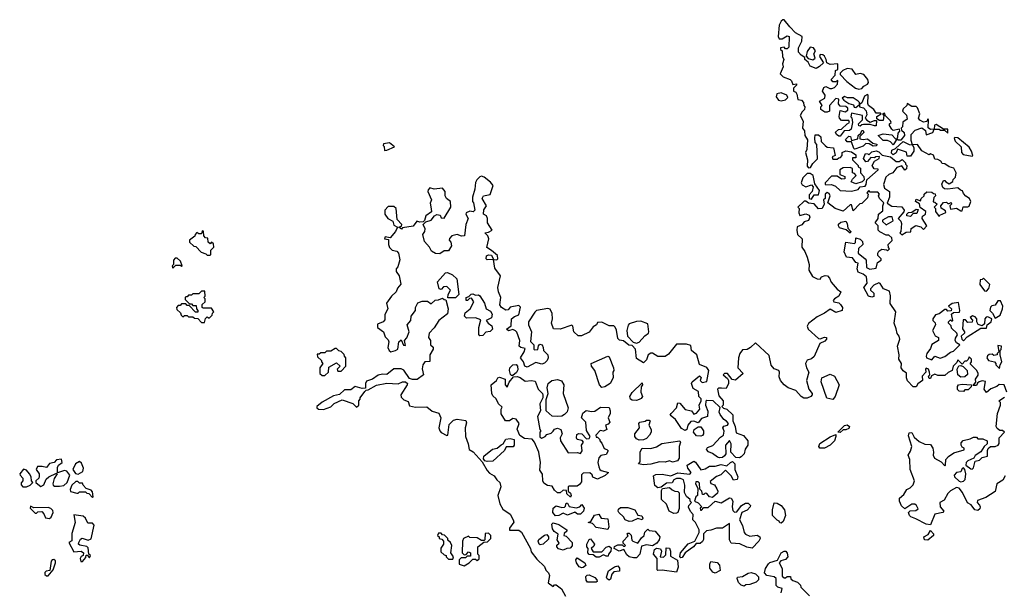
# Model space of a CAD drawing. Extents: x 2380107 to 2585170, y 384273 to 546161.
# Tile 258 of 331: x 2533468 to 2540329, y 441952 to 445932. Entities that reach past the tile are written whole.
import ezdxf

# ---------------------------------------------------------------- set-up
doc = ezdxf.new("R2010")
doc.units = 0

msp = doc.modelspace()

# ---------------------------------------------------------------- linework, layer by layer
at = {"layer": '0CON05XD'}
for points in [[(2539615, 444432.5), (2539645, 444450), (2539678.3, 444451.7), (2539680, 444475), (2539713, 444497), (2539747, 444487), (2539765, 444470), (2539790, 444495), (2539757.5, 444545), (2539758.3, 444561.7), (2539780, 444575), (2539782.5, 444595), (2539741.7, 444621.7), (2539738.3, 444648.3), (2539710, 444665), (2539715, 444680), (2539745, 444670), (2539750, 444685), (2539770, 444705), (2539770, 444715), (2539788.3, 444731.7), (2539825, 444730), (2539835, 444720), (2539848.3, 444718.3), (2539850, 444705), (2539838.3, 444691.7), (2539832.5, 444662.5), (2539845, 444660), (2539860, 444645), (2539840, 444625), (2539850, 444615), (2539850, 444595), (2539875, 444560), (2539880, 444570), (2539921.7, 444588.3), (2539920, 444600), (2539888.3, 444618.3), (2539887.5, 444635), (2539905, 444657.5), (2539925, 444660), (2539935, 444650), (2539945, 444650), (2539958.3, 444658.3), (2539960, 444645), (2539950, 444635), (2539955, 444610), (2539995, 444617.5), (2540025, 444600), (2540035, 444600), (2540041.7, 444628.3), (2540075, 444627.5), (2540085, 444632.5), (2540096.7, 444665), (2540087.5, 444685), (2540060.7, 444700.7), (2540045, 444720), (2540038.3, 444738.3), (2540023, 444743), (2540005, 444760), (2539935, 444750), (2539913, 444753), (2539901.7, 444761.7), (2539893.3, 444785), (2539905, 444810), (2539915, 444810), (2539920.7, 444800.7), (2539945, 444787.5), (2539970, 444805), (2539971.7, 444818.3), (2539990, 444835), (2539992.5, 444865), (2539977, 444897), (2539945, 444906.7), (2539915, 444927.5), (2539895, 444930), (2539886.4, 444946.4), (2539865, 444957.5), (2539845, 444960), (2539835, 444987.5), (2539815, 444997.5), (2539805, 444990), (2539755, 445017.5), (2539725, 445062.5), (2539690, 445060), (2539699.3, 445039.3), (2539697.5, 445015), (2539675, 444980), (2539651.7, 444981.7), (2539648.3, 445008.3), (2539585, 445030), (2539576.1, 445003.9), (2539555, 444990), (2539542, 445002), (2539545, 445022.5), (2539570, 445035), (2539625, 445083.8), (2539665, 445062.5), (2539690, 445060), (2539680.6, 445090.6), (2539678.8, 445131.2), (2539708.3, 445161.7), (2539755, 445177.5), (2539778.8, 445158.8), (2539785, 445130), (2539830, 445145), (2539840, 445170), (2539815, 445167.5), (2539798.3, 445178.3), (2539800, 445235), (2539795, 445240), (2539788.3, 445221.7), (2539765, 445217.5), (2539740.7, 445230.7), (2539730, 445245), (2539740, 445275), (2539725, 445317.5), (2539715, 445327.5), (2539685, 445327.5), (2539651.7, 445348.3), (2539650, 445335), (2539625, 445310), (2539620, 445295), (2539647, 445267), (2539651.7, 445238.3), (2539621.7, 445218.3), (2539620, 445185), (2539610, 445175), (2539611.7, 445161.7), (2539630, 445145), (2539633.3, 445125), (2539607, 445093), (2539592.5, 445092.5), (2539580, 445100), (2539555, 445060), (2539535, 445080), (2539515, 445090), (2539485, 445090), (2539450, 445125), (2539485, 445136.7), (2539545, 445130), (2539571.7, 445101.7), (2539580, 445100), (2539587.5, 445115), (2539588.3, 445141.7), (2539600, 445155), (2539598.3, 445168.3), (2539555, 445160), (2539545, 445170), (2539530, 445195), (2539530, 445205), (2539540, 445215), (2539537, 445227), (2539501.7, 445261.7), (2539495, 445280), (2539480, 445275), (2539490, 445265), (2539485, 445230), (2539458.3, 445228.3), (2539441.7, 445241.7), (2539441.7, 445258.3), (2539470, 445275), (2539465, 445280), (2539435, 445280), (2539420, 445305), (2539383.3, 445333.3), (2539377, 445347), (2539380, 445405), (2539375, 445410), (2539355, 445400), (2539337, 445353), (2539320, 445340), (2539320, 445325), (2539348.3, 445318.3), (2539367, 445297), (2539371.7, 445268.3), (2539360, 445245), (2539370.7, 445230.7), (2539395, 445217.5), (2539425, 445230), (2539438.3, 445228.3), (2539437, 445193), (2539425, 445192.5), (2539395, 445202.5), (2539348.3, 445201.7), (2539335, 445200), (2539325, 445190), (2539315, 445192.5), (2539313, 445207), (2539340, 445235), (2539340, 445265), (2539265, 445280), (2539260, 445255), (2539267, 445247), (2539270, 445215), (2539260.7, 445169.3), (2539249.3, 445160.7), (2539213, 445157), (2539185, 445120), (2539175, 445120), (2539160.7, 445130.7), (2539151.7, 445148.3), (2539173, 445167), (2539195, 445170), (2539233.3, 445206.7), (2539250, 445215), (2539245, 445230), (2539195, 445230), (2539180, 445245), (2539178.3, 445258.3), (2539185, 445300), (2539219.3, 445290.7), (2539238.3, 445301.7), (2539237.5, 445315), (2539225, 445327.5), (2539185, 445330), (2539172.5, 445345), (2539177, 445377), (2539155, 445382.5), (2539110, 445335), (2539110, 445295), (2539095, 445287.5), (2539078.3, 445288.3), (2539050, 445305), (2539050, 445325), (2539060, 445335), (2539040, 445365), (2539077.5, 445385), (2539080, 445405), (2539062.5, 445435), (2539070.7, 445459.3), (2539085, 445467.5), (2539113, 445453), (2539127, 445453), (2539145, 445460), (2539166.7, 445483.3), (2539168.3, 445508.3), (2539155, 445500), (2539135, 445500), (2539122.5, 445515), (2539150, 445545), (2539151.7, 445578.3), (2539170, 445585), (2539170, 445625), (2539115, 445620), (2539091.7, 445631.7), (2539087.5, 445655), (2539075, 445677.5), (2539065, 445686.7), (2539045, 445690), (2539040, 445675), (2539068.3, 445631.7), (2539040, 445605), (2539017, 445593), (2538975, 445607.5), (2538962.5, 445635), (2538940, 445655), (2538938.3, 445668.3), (2538914.1, 445684.1), (2538895.8, 445705.8), (2538894.2, 445735.8), (2538917, 445783), (2538920, 445815), (2538875, 445840), (2538833.3, 445883.3), (2538795, 445932.5), (2538785, 445932.5), (2538775, 445922.5), (2538759.2, 445895), (2538753.8, 445815), (2538760, 445800), (2538781.7, 445798.3), (2538815, 445820), (2538830, 445815), (2538828.3, 445741.7), (2538815, 445730), (2538805, 445730), (2538795, 445740), (2538770, 445735), (2538770, 445725), (2538780, 445715), (2538782.5, 445675), (2538792.5, 445655), (2538782.5, 445625), (2538787, 445603), (2538767.5, 445555), (2538787.5, 445535), (2538835.8, 445515.8), (2538846.7, 445505), (2538855, 445480), (2538880, 445485), (2538880, 445475), (2538860, 445455), (2538860, 445435), (2538876.4, 445426.4), (2538883.6, 445413.6), (2538890, 445375), (2538915, 445370), (2538930, 445355), (2538933, 445333), (2538940, 445325), (2538937.5, 445305), (2538920.7, 445289.3), (2538907.5, 445265), (2538927.5, 445225), (2538922.5, 445175), (2538937, 445157), (2538940, 445125), (2538957.5, 445095), (2538953, 445027), (2538943.8, 445005), (2538957.5, 444955), (2538955, 444910), (2538965, 444900), (2538978.3, 444901.7), (2538995, 444930), (2539027, 444963), (2539021.7, 445061.7), (2539010, 445075), (2539007.5, 445105), (2539011.7, 445128.3), (2539035, 445130), (2539050, 445115), (2539051.7, 445081.7), (2539080, 445055), (2539095, 445042.5), (2539138.3, 445038.3), (2539150, 444985), (2539130, 444975), (2539135, 444960), (2539165, 444960), (2539175, 444970), (2539188.3, 444971.7), (2539200, 444985), (2539200, 445005), (2539225, 445017.5), (2539265, 445010), (2539295, 444990), (2539295, 444970), (2539271.7, 444968.3), (2539270, 444955), (2539310, 444915), (2539310, 444905), (2539327, 444897), (2539327.5, 444865), (2539349.7, 444839.7), (2539353.3, 444815), (2539338.8, 444801.2), (2539295, 444786.7), (2539261.7, 444801.7), (2539270, 444820), (2539296.4, 444846.4), (2539285, 444860), (2539270, 444865), (2539270, 444895), (2539255, 444902.5), (2539205, 444900), (2539182.5, 444885), (2539182.5, 444852.5), (2539218.3, 444838.3), (2539218.3, 444821.7), (2539195, 444820), (2539165, 444840), (2539125, 444840), (2539080, 444795), (2539080, 444785), (2539085, 444780), (2539125, 444782.5), (2539151.7, 444771.7), (2539185, 444740), (2539265, 444737.5), (2539311.7, 444748.3), (2539325, 444767.5), (2539358.3, 444771.7), (2539367, 444783), (2539370, 444815), (2539450, 444885), (2539450, 444890), (2539421.2, 444891.2), (2539409.2, 444915), (2539423.8, 444946.2), (2539456.2, 444965), (2539458.3, 444978.3), (2539433, 444977), (2539425, 444970), (2539398.3, 444971.7), (2539375, 444942.5), (2539365, 444940), (2539347.5, 444965), (2539361.7, 444998.3), (2539377.5, 444997.5), (2539385, 444990), (2539405, 445010), (2539435, 445017.5), (2539455, 445010), (2539478.3, 444988.3), (2539536.7, 444976.7), (2539575, 444943.3), (2539597, 444943), (2539617.5, 444957.5), (2539640, 444935), (2539640, 444925), (2539650, 444915), (2539648.3, 444891.7), (2539635, 444882.5), (2539615, 444912.5), (2539579.3, 444900.7), (2539552.5, 444865), (2539525, 444853.3), (2539503.3, 444835), (2539487, 444783), (2539495, 444757.5), (2539530, 444735), (2539530, 444695), (2539511.7, 444651.7), (2539545, 444632.5), (2539615, 444627.5), (2539630, 444605), (2539628.3, 444591.7), (2539590, 444545), (2539607, 444527), (2539611.7, 444511.7), (2539607.5, 444455), (2539600, 444445), (2539615, 444432.5)], [(2538995, 445652.5), (2539010, 445665), (2539002.5, 445695), (2539012.5, 445715), (2539000, 445735), (2538975, 445740), (2538955, 445710), (2538948.3, 445678.3), (2538961.7, 445661.7), (2538995, 445652.5)], [(2539315, 445446.7), (2539335, 445452.5), (2539350.7, 445469.3), (2539376.4, 445483.6), (2539382.5, 445495), (2539377.5, 445515), (2539350.7, 445550.7), (2539325, 445557.5), (2539295, 445550), (2539268.3, 445588.3), (2539235, 445592.5), (2539203, 445577), (2539185, 445560), (2539185, 445550), (2539231.7, 445501.7), (2539292.5, 445455), (2539315, 445446.7)], [(2538775, 445366.2), (2538805, 445372.5), (2538819.3, 445390.7), (2538812.5, 445405), (2538775, 445421.2), (2538743.3, 445415), (2538739.2, 445395), (2538755, 445372), (2538775, 445366.2)], [(2539295, 445320), (2539320, 445340), (2539320, 445355), (2539310, 445365), (2539275, 445386.7), (2539237, 445387), (2539215, 445397.5), (2539200, 445385), (2539210.7, 445370.7), (2539245, 445347.5), (2539278.3, 445338.3), (2539281.7, 445321.7), (2539295, 445320)], [(2539935, 445140), (2539935, 445170), (2539905, 445170), (2539855, 445202.5), (2539843, 445197), (2539840, 445170), (2539875, 445170), (2539885, 445162.5), (2539911.7, 445161.7), (2539935, 445140)], [(2539285, 445030), (2539280, 445035), (2539265, 445080), (2539235, 445080), (2539223, 445097), (2539245, 445120), (2539257, 445117), (2539265, 445090), (2539308.3, 445101.7), (2539310, 445125), (2539328.3, 445141.7), (2539335, 445160), (2539345, 445160), (2539350, 445145), (2539321.7, 445118.3), (2539321.7, 445101.7), (2539345, 445097.5), (2539375, 445102.5), (2539411.7, 445071.7), (2539440, 445065), (2539438.3, 445051.7), (2539415, 445050), (2539387.5, 445067.5), (2539365, 445070), (2539345, 445050), (2539295, 445032.5), (2539285, 445030)], [(2540105, 444980), (2540110, 444985), (2540101.4, 445015), (2540085, 445044), (2540005, 445107.5), (2539985, 445110), (2539980, 445105), (2539987.5, 445085), (2540027.5, 445045), (2540030, 445005), (2540043, 444993), (2540105, 444980)], [(2536010, 445020), (2536025, 445022.5), (2536080, 445045), (2536045, 445072.5), (2536003, 445067), (2536000, 445055), (2536007, 445047), (2536010, 445020)], [(2539075, 443886.2), (2539025, 443860), (2538965, 443813.8), (2538954.2, 443795), (2538962, 443775), (2539035, 443710), (2539045, 443706.7), (2539075, 443717.5), (2539090, 443715), (2539090, 443705), (2539079.3, 443690.7), (2539042.5, 443675), (2539005, 443582.5), (2538985, 443566.7), (2538955, 443557.5), (2538943.3, 443535), (2538950, 443505), (2538967, 443473), (2538951.2, 443415), (2538966.7, 443355), (2538990, 443325), (2538990, 443315), (2538980, 443305), (2538955, 443292.5), (2538933, 443293), (2538913.6, 443303.6), (2538876.1, 443346.1), (2538823.8, 443363.8), (2538795, 443386.7), (2538770, 443415), (2538760.7, 443440.7), (2538762.5, 443475), (2538757.5, 443485), (2538725, 443496.2), (2538703.2, 443523.2), (2538690.7, 443590.7), (2538595, 443677.5), (2538560, 443645), (2538537, 443633), (2538505, 443628.8), (2538486.2, 443605), (2538476.2, 443575), (2538471.2, 443505), (2538510, 443465), (2538455, 443417.5), (2538433.3, 443423.3), (2538400, 443465), (2538380, 443465), (2538370, 443455), (2538400, 443430), (2538407.5, 443415), (2538406.7, 443395), (2538390, 443360), (2538358.3, 443361.7), (2538338.3, 443361.7), (2538330, 443355), (2538339.3, 443309.3), (2538370, 443275), (2538370, 443245), (2538360, 443235), (2538373, 443223), (2538396.4, 443216.4), (2538436.1, 443176.1), (2538436.7, 443135), (2538453.8, 443095), (2538460.7, 443050.7), (2538511.7, 443031.7), (2538541.2, 442995), (2538541.2, 442965), (2538522.3, 442937.7), (2538516.7, 442905), (2538495, 442882.5), (2538483, 442877), (2538458.3, 442878.3), (2538422.5, 442915), (2538426.7, 442975), (2538415, 442997.5), (2538386.7, 442965), (2538387.5, 442905), (2538380, 442890), (2538365, 442880), (2538345, 442876.2), (2538330.5, 442880.5), (2538295, 442906.7), (2538267.7, 442917.7), (2538253.3, 442935), (2538260.8, 442949.2), (2538297.3, 442962.7), (2538350.3, 443019.7), (2538372.5, 443035), (2538377, 443063), (2538367.5, 443085), (2538375, 443097.5), (2538400, 443105), (2538406.7, 443115), (2538393, 443133), (2538374.1, 443144.1), (2538349.3, 443179.3), (2538342.5, 443195), (2538348.3, 443228.3), (2538300, 443275), (2538255, 443277.5), (2538248.3, 443271.7), (2538246.7, 443245), (2538263, 443203), (2538260, 443165), (2538219.3, 443150.7), (2538195, 443120), (2538165, 443133.3), (2538145, 443130), (2538123.3, 443105), (2538117.5, 443075), (2538105, 443067.5), (2538080.5, 443080.5), (2538036.7, 443145), (2538000, 443175), (2538007.5, 443185), (2538043.8, 443225), (2538055, 443260), (2538068.3, 443258.3), (2538105, 443212.5), (2538150, 443205), (2538165, 443180), (2538185, 443187.5), (2538206.7, 443215), (2538202.5, 443245), (2538217, 443273), (2538217, 443287), (2538200, 443305), (2538198.3, 443338.3), (2538160.7, 443360.7), (2538150, 443395), (2538153.6, 443406.4), (2538205, 443447.5), (2538217, 443437), (2538210, 443415), (2538222.5, 443402.5), (2538255, 443410), (2538270, 443485), (2538255.8, 443505.8), (2538205, 443527.5), (2538185.7, 443595.7), (2538150, 443625), (2538145, 443660), (2538115, 443670), (2538045, 443670), (2537989.3, 443600.7), (2537965, 443582.5), (2537915, 443583.3), (2537877, 443607), (2537865, 443607.5), (2537847.5, 443595), (2537835, 443560), (2537815, 443540), (2537765, 443570), (2537760, 443635), (2537735, 443660), (2537713, 443663), (2537675, 443692.5), (2537648.3, 443698.3), (2537635, 443710), (2537627, 443767), (2537618.3, 443788.3), (2537607, 443797), (2537575, 443797.5), (2537525, 443822.5), (2537495, 443820), (2537486.4, 443803.6), (2537465, 443790), (2537435, 443752.5), (2537381.7, 443728.3), (2537358.3, 443728.3), (2537330, 443755), (2537322.5, 443795), (2537315, 443802.5), (2537235, 443773.8), (2537187, 443777), (2537173.6, 443816.4), (2537180, 443845), (2537177.5, 443882.5), (2537165, 443912.5), (2537148.3, 443918.3), (2537070, 443905), (2537056.4, 443893.6), (2537012.5, 443825), (2537012.5, 443805), (2537033.3, 443755), (2537028.3, 443688.3), (2537050, 443665), (2537050, 443635), (2537055, 443630), (2537078.3, 443631.7), (2537083, 443657), (2537091.7, 443668.3), (2537107.5, 443665), (2537116.4, 443646.4), (2537117.5, 443625), (2537147.5, 443595), (2537150, 443575), (2537143.3, 443555), (2537125, 443536.2), (2537105, 443528.8), (2537065, 443542.5), (2537005, 443510), (2536987, 443517), (2536977.5, 443545), (2536957.5, 443575), (2536983.3, 443615), (2536990, 443640), (2536960, 443645), (2536947.5, 443655), (2536953.3, 443695), (2536932.5, 443752.5), (2536923, 443763), (2536905, 443772.5), (2536875, 443762.5), (2536860, 443775), (2536891.7, 443798.3), (2536894.1, 443845.9), (2536915, 443863.3), (2536946.7, 443875), (2536956.4, 443926.4), (2536945, 443940), (2536885, 443926.7), (2536870.7, 443909.3), (2536855, 443906.2), (2536826.1, 443926.1), (2536813, 443943), (2536820, 443995), (2536803.3, 444035), (2536800, 444065), (2536817.5, 444145), (2536778.3, 444198.3), (2536770, 444260), (2536725, 444257.5), (2536717.5, 444265), (2536720, 444285), (2536735, 444292.5), (2536755, 444290), (2536770, 444260), (2536791.7, 444258.3), (2536800, 444265), (2536798.3, 444288.3), (2536755, 444322.5), (2536723, 444343), (2536737.5, 444405), (2536730, 444425), (2536710, 444445), (2536735, 444450), (2536760, 444465), (2536727.5, 444515), (2536727.5, 444545), (2536720, 444565), (2536700, 444575), (2536703, 444607), (2536720, 444635), (2536690, 444685), (2536700, 444705), (2536746.4, 444713.6), (2536767.5, 444775), (2536749.3, 444799.3), (2536703.6, 444833.6), (2536685, 444840), (2536673.9, 444836.1), (2536652.5, 444815), (2536643.6, 444796.4), (2536639.3, 444750.7), (2536622.5, 444695), (2536622.5, 444665), (2536630, 444655), (2536640, 444605), (2536627, 444593), (2536605, 444597.5), (2536580, 444585), (2536577.5, 444575), (2536592.5, 444545), (2536576.7, 444505), (2536567.5, 444425), (2536547, 444423), (2536515, 444433.3), (2536480, 444425), (2536463, 444407), (2536460, 444395), (2536471.7, 444381.7), (2536477.5, 444355), (2536455, 444320), (2536425, 444320), (2536395, 444300), (2536365, 444302.5), (2536337, 444317), (2536322.5, 444345), (2536287.5, 444385), (2536277.5, 444435), (2536290, 444455), (2536293, 444473), (2536280, 444505), (2536297.5, 444522.5), (2536336.1, 444533.9), (2536357.5, 444565), (2536375, 444573.3), (2536398, 444568), (2536405, 444550), (2536425, 444547.5), (2536472.5, 444625), (2536470, 444665), (2536442.5, 444685), (2536432.5, 444705), (2536432.5, 444735), (2536415, 444757.5), (2536355, 444750), (2536325, 444760), (2536313.3, 444746.7), (2536312.5, 444735), (2536337.5, 444675), (2536327, 444653), (2536333.8, 444613.8), (2536337, 444593), (2536297.5, 444565), (2536287.5, 444532.5), (2536278.3, 444521.7), (2536255, 444520), (2536235, 444527.5), (2536208.8, 444491.2), (2536135, 444480), (2536127.5, 444472.5), (2536110, 444485), (2536128.3, 444491.7), (2536130, 444505), (2536098.3, 444538.3), (2536090, 444615), (2536075, 444630), (2536035, 444630), (2536012.5, 444605), (2536012.5, 444575), (2536032.5, 444545), (2536066.7, 444526.7), (2536075, 444500), (2536100, 444485), (2536087.5, 444455), (2536048.3, 444411.7), (2536015, 444417.5), (2536010, 444405), (2536038.3, 444398.3), (2536037.5, 444365), (2536045, 444342.5), (2536063.9, 444323.9), (2536095, 444317.5), (2536107.5, 444305), (2536117, 444257), (2536101.7, 444208.3), (2536090, 444195), (2536090, 444175), (2536112.5, 444145), (2536123, 444087), (2536099.3, 444060.7), (2536090, 444035), (2536057.5, 444005), (2536023.9, 443956.1), (2536033.3, 443915), (2536013, 443877), (2536011.7, 443838.3), (2536000, 443825), (2535961.2, 443808.8), (2535961.2, 443785), (2536002.5, 443755), (2536015, 443720), (2536035, 443700), (2536040, 443685), (2536033.8, 443645), (2536043.3, 443625), (2536055, 443616.7), (2536086, 443624), (2536102.5, 443635), (2536110, 443685), (2536125, 443700), (2536141.7, 443661.7), (2536155, 443660), (2536150, 443695), (2536165.9, 443714.1), (2536182.5, 443755), (2536167.5, 443805), (2536192.5, 443835), (2536196.7, 443865), (2536226.7, 443905), (2536226.7, 443925), (2536241.7, 443958.3), (2536271.7, 443968.3), (2536309.3, 443969.3), (2536335, 443950), (2536363.3, 443976.7), (2536385, 443977.5), (2536415, 443990), (2536425, 443980), (2536438.3, 443978.3), (2536453.3, 443915), (2536448.3, 443881.7), (2536387.5, 443835), (2536355.8, 443784.2), (2536321.2, 443745), (2536317.5, 443715), (2536330, 443695), (2536330, 443665), (2536348.8, 443648.8), (2536350, 443635), (2536325.7, 443595), (2536325, 443547.5), (2536290, 443545), (2536276.7, 443525), (2536271.7, 443498.3), (2536282.5, 443455), (2536237, 443423), (2536205, 443422.5), (2536185, 443430), (2536145, 443488.8), (2536125, 443496.2), (2536075, 443498.1), (2536025, 443458), (2535995, 443461.2), (2535965, 443454), (2535925, 443426), (2535885, 443411.2), (2535876.2, 443395), (2535878.3, 443361.7), (2535855, 443360), (2535805, 443374), (2535775, 443351.2), (2535730.3, 443349.7), (2535695, 443318.8), (2535655, 443308), (2535575, 443265.8), (2535537.5, 443235), (2535537.5, 443225), (2535550, 443215), (2535585, 443213.3), (2535635, 443232.5), (2535660, 443255), (2535715, 443280), (2535790, 443255), (2535815, 443230), (2535830, 443245), (2535830, 443275), (2535840, 443285), (2535840, 443295), (2535871.7, 443338.3), (2535881.7, 443348.3), (2535895, 443350), (2535955, 443383.3), (2536025, 443397.5), (2536105, 443392.5), (2536135, 443406.7), (2536155, 443407.5), (2536170, 443395), (2536167.5, 443385), (2536123, 443317), (2536125, 443300), (2536145, 443280), (2536175, 443270), (2536185, 443240), (2536225, 443230), (2536305, 443233.3), (2536343, 443203), (2536388.3, 443188.3), (2536402, 443155), (2536388, 443085), (2536394.3, 443064.3), (2536405, 443053.3), (2536445, 443032.5), (2536450, 443035), (2536460.5, 443109.5), (2536489.7, 443140.3), (2536515, 443145.8), (2536576, 443136), (2536581.2, 443121.2), (2536571.4, 443085), (2536574.2, 443024.2), (2536593.8, 442975), (2536600, 442935), (2536627.7, 442917.7), (2536689.5, 442849.5), (2536725, 442787.5), (2536740.7, 442770.7), (2536775, 442750), (2536792.1, 442722.1), (2536814.3, 442704.3), (2536820, 442675), (2536800, 442615), (2536813.8, 442555), (2536835, 442517.5), (2536885, 442482.5), (2536907.5, 442445)], [(2538985, 444680), (2539005, 444710), (2539035, 444710), (2539041.7, 444741.7), (2539008.3, 444788.3), (2538997.5, 444845), (2538975, 444860), (2538955, 444860), (2538925, 444830), (2538912.5, 444795), (2538920.7, 444780.7), (2538945, 444767.5), (2538985, 444780), (2538997.5, 444767.5), (2538990, 444735), (2538968.3, 444711.7), (2538970, 444685), (2538985, 444680)], [(2540347.5, 443335), (2540327.5, 443385), (2540293, 443387), (2540277, 443373), (2540235, 443357.5), (2540205, 443332.5), (2540187.5, 443355), (2540198.3, 443408.3), (2540175, 443412.5), (2540153, 443407), (2540141.7, 443398.3), (2540135, 443380), (2540111.7, 443381.7), (2540130, 443405), (2540127.5, 443425), (2540147, 443453), (2540147.5, 443465), (2540137.5, 443485), (2540091.7, 443531.7), (2540100, 443545), (2540100, 443565), (2540085, 443580), (2540078.3, 443561.7), (2540065, 443550), (2540055, 443550), (2540035, 443530), (2540005, 443560), (2539998.3, 443541.7), (2539973, 443517), (2539966.7, 443485), (2539938.8, 443471.2), (2539915, 443450), (2539865, 443450), (2539845, 443460), (2539821.7, 443448.3), (2539815, 443430), (2539805, 443430), (2539800, 443445), (2539810, 443455), (2539807.5, 443475), (2539800, 443495), (2539785, 443502.5), (2539780, 443495), (2539782.5, 443475), (2539757.5, 443445), (2539760, 443415), (2539726.7, 443393.3), (2539715, 443372.5), (2539695, 443372.5), (2539654.4, 443414.4), (2539646.9, 443435), (2539647, 443467), (2539623.6, 443483.6), (2539610, 443505), (2539612.5, 443535), (2539593.9, 443563.9), (2539596.2, 443595), (2539583.8, 443655), (2539601.2, 443705), (2539596.7, 443725), (2539583, 443743), (2539575.9, 443775.9), (2539562.5, 443815), (2539572, 443895), (2539533.6, 443953.6), (2539536.2, 444006.2), (2539530, 444040), (2539486.2, 444056.2), (2539465, 444092.5), (2539455, 444096.7), (2539419.3, 444080.7), (2539397.5, 444055), (2539397.5, 444045), (2539420, 444025), (2539418.6, 444001.4), (2539405, 443997.5), (2539382.5, 444005), (2539350, 444065), (2539373.3, 444095), (2539368.3, 444138.3), (2539345, 444157.5), (2539311.7, 444171.7), (2539302.5, 444195), (2539310, 444235), (2539295, 444240), (2539271.7, 444271.7), (2539230, 444275), (2539213.6, 444313.6), (2539225, 444380), (2539285, 444372.5), (2539291.7, 444378.3), (2539295, 444410), (2539325, 444402.5), (2539340, 444385), (2539342.5, 444365), (2539313.9, 444336.1), (2539310, 444305), (2539360, 444265), (2539366.2, 444255), (2539367.5, 444205), (2539393, 444193), (2539435, 444200), (2539445, 444240), (2539470, 444255), (2539470, 444265), (2539448.3, 444288.3), (2539447.5, 444305), (2539455, 444317.5), (2539475, 444332.5), (2539507, 444327), (2539515, 444320), (2539530, 444335), (2539523, 444343), (2539520, 444365), (2539547.5, 444392.5), (2539545, 444410), (2539525, 444430), (2539505, 444430), (2539461.7, 444451.7), (2539450, 444465), (2539450, 444495), (2539430, 444515), (2539450, 444545), (2539453, 444577), (2539481.7, 444598.3), (2539482.5, 444635), (2539490, 444655), (2539460, 444685), (2539452.5, 444705), (2539460, 444715), (2539448.3, 444728.3), (2539395, 444730), (2539385, 444740), (2539370, 444725), (2539380, 444715), (2539375, 444690), (2539335, 444650), (2539321.7, 444648.3), (2539275, 444600), (2539265, 444640), (2539255, 444640), (2539205, 444597.5), (2539150, 444615), (2539100, 444655), (2539116.1, 444703.9), (2539109.3, 444719.3), (2539095, 444727.5), (2539080, 444715), (2539080, 444685), (2539070, 444675), (2539072.5, 444645), (2539060, 444615), (2539033.8, 444613.8), (2539005, 444647.5), (2538965, 444652.5), (2538945, 444667.5), (2538935, 444667.5), (2538890, 444625), (2538900, 444615), (2538897.5, 444585), (2538905, 444567.5), (2538945, 444578.8), (2538968, 444568), (2538973.3, 444555), (2538965, 444532.5), (2538935, 444522.5), (2538918.3, 444501.7), (2538885, 444486.7), (2538882.5, 444465), (2538887.5, 444435), (2538920, 444405), (2538917, 444347), (2538940, 444315), (2538956.2, 444275), (2538968.8, 444225), (2538966.7, 444185), (2538992.3, 444142.3), (2539025, 444124), (2539045, 444123.3), (2539055, 444140), (2539080.7, 444149.3), (2539097.5, 444145), (2539110.7, 444130.7), (2539122.7, 444102.7), (2539165, 444052.5), (2539190, 444035), (2539176.4, 444003.6), (2539145, 443986.2), (2539137.5, 443975), (2539140, 443965), (2539175, 443956.7), (2539187.1, 443947.1), (2539201.2, 443925), (2539200, 443905), (2539155, 443891.2), (2539115, 443912.5), (2539075, 443886.2)], [(2539505, 444502.5), (2539555, 444530), (2539546.7, 444556.7), (2539523, 444557), (2539480, 444535), (2539480, 444525), (2539505, 444502.5)], [(2539675, 444560), (2539650, 444565), (2539650, 444575), (2539661.7, 444588.3), (2539685, 444590), (2539715, 444610), (2539728.3, 444608.3), (2539718.3, 444581.7), (2539695, 444580), (2539675, 444560)], [(2539255, 444442.5), (2539227.5, 444467.5), (2539180.7, 444480.7), (2539172.5, 444495), (2539173.8, 444506.2), (2539190.5, 444519.5), (2539225, 444526.7), (2539235, 444510), (2539238.3, 444478.3), (2539260, 444455), (2539255, 444442.5)], [(2534795, 444290), (2534800, 444295), (2534800, 444325), (2534820, 444345), (2534818.3, 444368.3), (2534805, 444380), (2534795, 444370), (2534781.7, 444381.7), (2534778.3, 444408.3), (2534761.7, 444411.7), (2534750, 444425), (2534748.3, 444458.3), (2534740, 444460), (2534735, 444440), (2534715, 444440), (2534701.7, 444448.3), (2534690, 444435), (2534688.3, 444421.7), (2534650, 444395), (2534651.7, 444381.7), (2534681.7, 444351.7), (2534695, 444350), (2534731.7, 444311.7), (2534765, 444300), (2534775, 444290), (2534795, 444290)], [(2534535, 444200), (2534555, 444220), (2534585, 444220), (2534595, 444210), (2534600, 444215), (2534588.3, 444248.3), (2534565, 444270), (2534551.7, 444268.3), (2534540, 444255), (2534540, 444225), (2534530, 444215), (2534535, 444200)], [(2536451.7, 443991.7), (2536452.5, 444015), (2536470, 444045), (2536445, 444072.5), (2536421.7, 444068.3), (2536405, 444050), (2536390, 444055), (2536380, 444105), (2536435, 444167.5), (2536449.3, 444169.3), (2536483.6, 444153.6), (2536513.3, 444125), (2536527.5, 444015), (2536505, 443992.5), (2536451.7, 443991.7)], [(2540205, 444040), (2540221.7, 444058.3), (2540227.5, 444085), (2540185, 444130), (2540175, 444120), (2540161.7, 444118.3), (2540157.5, 444085), (2540191.7, 444041.7), (2540205, 444040)], [(2534755, 443820), (2534761.7, 443848.3), (2534775, 443860), (2534788.3, 443851.7), (2534808.3, 443871.7), (2534810, 443885), (2534820, 443895), (2534805, 443920), (2534745, 443920), (2534740, 443925), (2534740, 443945), (2534760, 443965), (2534760, 443985), (2534750, 443995), (2534760, 444005), (2534758.3, 444038.3), (2534735, 444040), (2534715, 444020), (2534675, 444020), (2534665, 444010), (2534645, 444010), (2534635, 444000), (2534625, 444000), (2534620, 443995), (2534621.7, 443981.7), (2534651.7, 443951.7), (2534665, 443950), (2534675, 443940), (2534698.3, 443938.3), (2534700, 443915), (2534710, 443905), (2534708.3, 443891.7), (2534691.7, 443891.7), (2534648.3, 443938.3), (2534635, 443940), (2534625, 443950), (2534595, 443950), (2534585, 443940), (2534571.7, 443938.3), (2534560, 443925), (2534561.7, 443911.7), (2534588.3, 443888.3), (2534591.7, 443871.7), (2534605, 443860), (2534615, 443870), (2534635, 443870), (2534645, 443860), (2534675, 443860), (2534685, 443850), (2534708.3, 443848.3), (2534735, 443820), (2534755, 443820)], [(2536675, 443727.5), (2536667, 443737), (2536667.5, 443785), (2536680, 443840), (2536645, 443854), (2536580.7, 443850.7), (2536566.7, 443865), (2536571.7, 443888.3), (2536606.7, 443915), (2536632.5, 443965), (2536615, 443990), (2536601.7, 443988.3), (2536587, 443973), (2536580, 443975), (2536580, 443995), (2536598.3, 444001.7), (2536613, 444017), (2536625, 444020), (2536645, 444010), (2536665, 444012.5), (2536675, 444007.5), (2536707.5, 443955), (2536717.5, 443915), (2536749.3, 443899.3), (2536759.3, 443879.3), (2536756.4, 443853.6), (2536717.5, 443835), (2536732.5, 443815), (2536757.3, 443797.3), (2536761.2, 443775), (2536745, 443758), (2536715, 443753.3), (2536695, 443730), (2536675, 443727.5)], [(2539825, 443561.2), (2539845, 443586.7), (2539881.2, 443571.2), (2539915, 443583.3), (2539955, 443613.3), (2539975, 443620), (2540020, 443665), (2539995, 443677.5), (2539986.7, 443695), (2539988.3, 443711.7), (2540002.5, 443735), (2539997.5, 443745), (2539961.7, 443781.7), (2539958.3, 443798.3), (2539940, 443815), (2539940, 443825), (2539955, 443840), (2539965, 443830), (2539970, 443835), (2539961.7, 443878.3), (2539975, 443890), (2540017, 443893), (2540020, 443905), (2540010, 443960), (2539965, 443952.5), (2539940, 443935), (2539960, 443915), (2539958.3, 443901.7), (2539935, 443900), (2539925, 443910), (2539915, 443910), (2539875, 443880), (2539850, 443875), (2539830, 443845), (2539830, 443835), (2539848.3, 443818.3), (2539850, 443805), (2539827.5, 443765), (2539847, 443727), (2539870, 443715), (2539870, 443695), (2539823.6, 443666.4), (2539815, 443640), (2539790, 443605), (2539783.3, 443585), (2539786.7, 443575), (2539825, 443561.2)], [(2540265, 443850), (2540299.3, 443870.7), (2540316.2, 443915), (2540318, 443935), (2540301.7, 443971.7), (2540285, 443972.5), (2540265, 443942.5), (2540243, 443937), (2540233, 443927), (2540227.5, 443905), (2540247.5, 443885), (2540265, 443850)], [(2537765, 443676.7), (2537785, 443682.5), (2537825, 443727.5), (2537850, 443745), (2537852.5, 443755), (2537845, 443810), (2537795, 443830), (2537765, 443826.7), (2537715, 443810), (2537707.5, 443802.5), (2537697.5, 443765), (2537702.5, 443725), (2537743.3, 443683.3), (2537765, 443676.7)], [(2540045, 443692.5), (2540070, 443720), (2540165, 443780), (2540205, 443780), (2540210, 443805), (2540237.5, 443825), (2540242.5, 443845), (2540215, 443860), (2540201.7, 443858.3), (2540193.8, 443846.2), (2540190, 443810), (2540175, 443796.7), (2540146.1, 443806.1), (2540136.7, 443825), (2540137, 443847), (2540125, 443860), (2540107, 443867), (2540090, 443855), (2540107, 443837), (2540105, 443822.5), (2540075, 443820), (2540058.3, 443838.3), (2540041.7, 443838.3), (2540037, 443777), (2540052.5, 443755), (2540052.5, 443745), (2540027.5, 443725), (2540034, 443704), (2540045, 443692.5)], [(2535595, 443450), (2535620, 443475), (2535621.7, 443508.3), (2535675, 443540), (2535700, 443515), (2535680, 443495), (2535685, 443480), (2535708.3, 443481.7), (2535740, 443515), (2535740, 443575), (2535730, 443585), (2535728.3, 443598.3), (2535708.3, 443618.3), (2535691.7, 443621.7), (2535675, 443640), (2535665, 443640), (2535635, 443620), (2535605, 443620), (2535595, 443610), (2535565, 443610), (2535555, 443600), (2535540, 443600), (2535541.7, 443581.7), (2535570, 443555), (2535570, 443545), (2535580, 443535), (2535560, 443505), (2535560, 443465), (2535575, 443450), (2535595, 443450)], [(2540295, 443500), (2540300, 443525), (2540312.5, 443545), (2540300, 443595), (2540300, 443625), (2540307, 443633), (2540310, 443655), (2540285, 443660), (2540290, 443615), (2540280, 443605), (2540280, 443595), (2540255, 443590), (2540245, 443600), (2540223, 443597), (2540211.7, 443588.3), (2540207.5, 443575), (2540220, 443555), (2540260, 443545), (2540270, 443535), (2540270, 443525), (2540295, 443500)], [(2537525, 443367.5), (2537507.5, 443385), (2537475.9, 443485.9), (2537453.3, 443515), (2537450, 443535), (2537566.4, 443586.4), (2537575, 443580), (2537606.2, 443505), (2537607.5, 443485), (2537600, 443475), (2537602.5, 443435), (2537582.5, 443395), (2537545, 443372.5), (2537525, 443367.5)], [(2536905, 443450), (2536895, 443450), (2536888.3, 443458.3), (2536881.2, 443485), (2536883.8, 443505), (2536903.9, 443526.1), (2536927, 443527), (2536937, 443517), (2536939.3, 443490.7), (2536929.3, 443470.7), (2536905, 443450)], [(2539135, 443282.5), (2539091.7, 443291.7), (2539053.6, 443406.4), (2539057.5, 443435), (2539115, 443460), (2539145.8, 443445.8), (2539177.5, 443385), (2539150, 443305), (2539135, 443282.5)], [(2540025, 443438.8), (2540005.8, 443455.8), (2540000, 443495), (2540011.7, 443518.3), (2540025, 443520), (2540042.5, 443512.5), (2540070, 443485), (2540071.7, 443458.3), (2540055, 443442.5), (2540025, 443438.8)], [(2537305, 442602.5), (2537280, 442625), (2537278.3, 442648.3), (2537255, 442650), (2537235, 442632.5), (2537215, 442632.5), (2537195, 442650), (2537178.3, 442678.3), (2537145, 442682.5), (2537120.7, 442700.7), (2537112.5, 442715), (2537111.7, 442761.7), (2537091.7, 442791.7), (2537098, 442845), (2537085.8, 442915), (2537056.1, 442986.1), (2537037.7, 443007.7), (2536985, 443012.5), (2536952.9, 443032.9), (2536933.6, 443076.4), (2536947.5, 443115), (2536927.3, 443147.3), (2536905, 443150), (2536880, 443135), (2536852.5, 443135), (2536823.9, 443183.9), (2536823.3, 443216.7), (2536830, 443230), (2536805, 443252.5), (2536788.8, 443288.8), (2536765, 443310), (2536757.5, 443325), (2536752.5, 443385), (2536790, 443415), (2536800, 443435), (2536810.7, 443439.3), (2536850, 443425), (2536850, 443385), (2536865, 443370), (2536877.5, 443405), (2536908.3, 443441.7), (2536935, 443443.3), (2536955, 443436.7), (2536990.7, 443410.7), (2537035, 443416.7), (2537060.7, 443410.7), (2537080, 443355), (2537110, 443325), (2537113, 443313), (2537112.5, 443295), (2537093, 443253), (2537097.5, 443205), (2537076.2, 443165), (2537092.5, 443075), (2537100, 443065), (2537093.3, 443056.7), (2537093, 443023), (2537103.3, 443013.3), (2537110, 443015), (2537130, 443025), (2537140, 443040), (2537170.7, 443049.3), (2537185, 443063.3), (2537194.5, 443075.5), (2537215, 443084.4), (2537238.6, 443075), (2537248.6, 443045), (2537234, 443015), (2537236.1, 442996.1), (2537290.7, 442910.7), (2537353.6, 442913.6), (2537375, 442907.5), (2537387.5, 442925), (2537382.5, 442965), (2537397.5, 442985), (2537386.7, 442996.7), (2537353.3, 443005), (2537346.7, 443015), (2537351.2, 443038.8), (2537365, 443046.7), (2537385, 443043.3), (2537418.3, 443008.3), (2537435, 443012.5), (2537442.5, 443025), (2537416.7, 443066.7), (2537413.3, 443125), (2537382, 443155), (2537391.3, 443188.7), (2537415, 443205.8), (2537455, 443198.8), (2537475, 443202.5), (2537515, 443230), (2537575, 443227.5), (2537583.3, 443205), (2537583.3, 443185), (2537567.5, 443155), (2537580, 443125), (2537568.3, 443111.7), (2537550, 443105), (2537560, 443075), (2537535, 443062.5), (2537512.5, 443067.5), (2537482.5, 443035), (2537485, 443020), (2537495, 443020), (2537510, 443005), (2537510, 442995), (2537525, 442980), (2537540.7, 442940.7), (2537560, 442935), (2537567.5, 442925), (2537555, 442900), (2537518.3, 442891.7), (2537503, 442877), (2537497.5, 442845), (2537503, 442813), (2537510, 442795), (2537519.3, 442789.3), (2537570, 442775), (2537547, 442753), (2537495, 442727.5), (2537461.7, 442741.7), (2537457, 442757), (2537441.7, 442771.7), (2537395, 442770), (2537383, 442757), (2537381.7, 442708.3), (2537369.3, 442690.7), (2537351.7, 442678.3), (2537295, 442680), (2537290, 442675), (2537290, 442645), (2537305, 442630), (2537310, 442615), (2537305, 442602.5)], [(2537215, 443164), (2537177.3, 443167.3), (2537137.5, 443205), (2537136.2, 443255), (2537137, 443283), (2537150, 443325), (2537143.3, 443365), (2537150, 443395), (2537175, 443416), (2537215, 443422.5), (2537242.9, 443412.9), (2537259.2, 443385), (2537253.8, 443325), (2537290, 443225), (2537282.7, 443197.3), (2537265, 443178), (2537245, 443167.5), (2537215, 443164)], [(2537765, 443276.2), (2537735, 443278), (2537725, 443286.7), (2537720, 443305), (2537735, 443333.3), (2537805, 443400), (2537807.5, 443385), (2537798.3, 443371.7), (2537796.7, 443335), (2537807.5, 443305), (2537799.3, 443290.7), (2537785, 443282.5), (2537765, 443276.2)], [(2540045, 443340), (2540015, 443342.5), (2540003.6, 443353.6), (2540002.5, 443375), (2540010, 443385), (2540035, 443390), (2540100, 443385), (2540098.3, 443371.7), (2540078.3, 443351.7), (2540055, 443350), (2540045, 443340)], [(2540335, 442750), (2540319.3, 442720.7), (2540277.5, 442695), (2540265, 442642.5), (2540199.5, 442600.5), (2540141.7, 442578.3), (2540140, 442565), (2540157, 442547), (2540160, 442535), (2540158, 442522), (2540145, 442510), (2540122.5, 442515), (2540098.3, 442548.3), (2540072.3, 442562.3), (2540038, 442635), (2540013.9, 442663.9), (2539995, 442670), (2539955, 442647.5), (2539935, 442626.7), (2539909.3, 442580.7), (2539880, 442565), (2539882.5, 442535), (2539907.5, 442505), (2539900, 442495), (2539845, 442482.5), (2539815, 442410), (2539784.1, 442414.1), (2539711.7, 442451.7), (2539677.5, 442465), (2539667.5, 442475), (2539662.5, 442495), (2539673, 442507), (2539711.7, 442508.3), (2539728.3, 442521.7), (2539717.5, 442545), (2539705, 442552.5), (2539685, 442552.5), (2539635, 442520), (2539611.7, 442541.7), (2539597.5, 442575), (2539597.5, 442595), (2539629.3, 442620.7), (2539650, 442655), (2539673.6, 442666.4), (2539695, 442687.5), (2539703.3, 442715), (2539674, 442795), (2539670, 442865), (2539660, 442895), (2539676.4, 442923.6), (2539683.8, 442955), (2539660.7, 443030.7), (2539665, 443050), (2539685, 443052.5), (2539700.7, 443020.7), (2539735, 442990), (2539775, 442972.5), (2539815, 442970), (2539830, 442945), (2539836.7, 442915), (2539833.3, 442895), (2539843.3, 442875), (2539889.3, 442849.3), (2539915, 442820), (2539920, 442825), (2539922.5, 442865), (2539940, 442885), (2539978.3, 442911.7), (2540048.3, 442931.7), (2540050, 442945), (2540035, 442950), (2540027.5, 442965), (2540028.3, 442981.7), (2540042.5, 442997.5), (2540091.7, 443008.3), (2540115, 443020), (2540135, 443020), (2540145, 443010), (2540179.3, 443009.3), (2540210, 442995), (2540210, 442975), (2540187.5, 442955), (2540165, 442917.5), (2540127, 442893), (2540116.7, 442873.3), (2540073.8, 442856.2), (2540062.5, 442845), (2540060, 442825), (2540095, 442798.8), (2540105, 442796.7), (2540114.1, 442805.9), (2540127, 442853), (2540155, 442860), (2540175, 442880), (2540212.5, 442887.5), (2540212.3, 442927.7), (2540217.5, 442942.5), (2540233.3, 442956.7), (2540265, 442956), (2540286.7, 442965), (2540293.6, 442976.4), (2540293.8, 443015), (2540330, 443055), (2540317, 443067), (2540298.3, 443068.3), (2540280, 443080), (2540272.5, 443095), (2540282.5, 443185), (2540302.5, 443245), (2540301.7, 443261.7), (2540290, 443275), (2540329.3, 443300.7)], [(2537785, 443000), (2537765, 443010), (2537753.8, 443025), (2537753.8, 443045), (2537787.5, 443085), (2537782.5, 443115), (2537790, 443125), (2537827, 443133), (2537835, 443140), (2537855, 443140), (2537860, 443135), (2537852.5, 443105), (2537867.5, 443075), (2537867.5, 443055), (2537856.4, 443033.6), (2537835, 443012.5), (2537815, 443002.5), (2537785, 443000)], [(2538215, 443027.5), (2538185, 443030), (2538162.5, 443055), (2538167.5, 443075), (2538195, 443092.5), (2538215, 443092.5), (2538233.3, 443065), (2538232.5, 443045), (2538225, 443033.3), (2538215, 443027.5)], [(2539185, 443052.5), (2539170, 443055), (2539215, 443101.2), (2539235, 443107.1), (2539250, 443095), (2539245, 443080), (2539225, 443072), (2539205, 443072.5), (2539185, 443052.5)], [(2536725, 442850), (2536710, 442855), (2536700.7, 442870.7), (2536702.3, 442887.7), (2536762.2, 442937.8), (2536795.9, 442944.1), (2536821.7, 442968.3), (2536836.7, 442973.3), (2536855, 443007.5), (2536885, 443010.6), (2536912.5, 443005), (2536914, 442966), (2536905.9, 442954.1), (2536857, 442953), (2536845, 442927.5), (2536765, 442852.5), (2536725, 442850)], [(2537815, 442828.8), (2537780, 442835), (2537792.5, 442847.5), (2537791.2, 442918.8), (2537805, 442943.3), (2537865, 442942.5), (2537905, 442952.5), (2537942.5, 442977.5), (2538066.7, 442995), (2538073.3, 442985), (2538063.3, 442955), (2538063.8, 442875), (2538052.5, 442855), (2538016.1, 442846.1), (2537995, 442856.7), (2537965, 442846.2), (2537925, 442847.5), (2537865, 442833.3), (2537815, 442828.8)], [(2539075, 442943.1), (2539042.5, 442945), (2539035.7, 442955), (2539043.8, 442976.2), (2539115, 443022.9), (2539155, 443040), (2539156, 443025), (2539145.6, 442994.4), (2539115.6, 442964.4), (2539075, 442943.1)], [(2533615, 442677.5), (2533635, 442687.5), (2533653, 442727), (2533670, 442745), (2533725, 442770), (2533727.5, 442765), (2533707.7, 442732.3), (2533697.5, 442695), (2533700, 442685), (2533709.3, 442679.3), (2533745, 442678), (2533775, 442683.8), (2533797.5, 442705), (2533817.5, 442755), (2533795, 442782.5), (2533779.3, 442789.3), (2533731.7, 442771.7), (2533730.7, 442809.3), (2533737.5, 442825), (2533762.5, 442845), (2533758.3, 442868.3), (2533725, 442863.3), (2533706.7, 442843.3), (2533675, 442837.5), (2533655, 442810), (2533623, 442817), (2533592.5, 442815), (2533582.5, 442795), (2533602.5, 442765), (2533603, 442747), (2533600, 442735), (2533580, 442715), (2533580, 442705), (2533605, 442682.5), (2533615, 442677.5)], [(2533875, 442762.5), (2533908.3, 442781.7), (2533912.5, 442805), (2533898.3, 442838.3), (2533885, 442850), (2533856.7, 442835), (2533837.5, 442795), (2533857.5, 442767.5), (2533875, 442762.5)], [(2538075, 442180), (2538067.5, 442187.5), (2538072, 442215), (2538125, 442275.8), (2538172.5, 442295), (2538202.5, 442355), (2538202.5, 442375), (2538176.2, 442426.2), (2538157.5, 442445), (2538161.7, 442481.7), (2538141.7, 442501.7), (2538128.3, 442531.7), (2538130, 442545), (2538150, 442565), (2538140, 442575), (2538140, 442585), (2538115, 442607.5), (2538101.2, 442635), (2538103.8, 442685), (2538093, 442723), (2538073, 442733), (2538045, 442732.5), (2538027, 442723), (2538015, 442702.5), (2537975, 442700), (2537938.3, 442671.7), (2537915, 442667.5), (2537893, 442683), (2537885, 442750), (2537900.7, 442759.3), (2537945, 442763.3), (2538005, 442750), (2538055, 442772.5), (2538137, 442763), (2538147.5, 442775), (2538123.9, 442803.9), (2538120, 442825), (2538165, 442853.3), (2538177.3, 442847.3), (2538215, 442793.3), (2538245, 442800), (2538275, 442817.5), (2538315, 442817.5), (2538355, 442830), (2538395, 442820), (2538420, 442845), (2538435, 442850), (2538450, 442835), (2538450, 442795), (2538472.5, 442745), (2538467.5, 442725), (2538441.7, 442721.7), (2538425, 442750), (2538385, 442790), (2538353, 442757), (2538323, 442747), (2538278.3, 442711.7), (2538285, 442697.5), (2538308.3, 442688.3), (2538325, 442660), (2538333.8, 442645), (2538329.2, 442630.8), (2538295, 442600), (2538273.9, 442603.9), (2538255, 442627.5), (2538245, 442630), (2538235, 442620), (2538225, 442620), (2538220, 442645), (2538208.3, 442658.3), (2538205, 442700), (2538195, 442710), (2538180, 442710), (2538177.5, 442695), (2538192.5, 442665), (2538190, 442615), (2538180, 442605), (2538170, 442575), (2538195, 442562.5), (2538220, 442535), (2538210, 442525), (2538211.7, 442511.7), (2538218.3, 442511.7), (2538235, 442530), (2538265, 442530), (2538315, 442573.3), (2538355, 442563.3), (2538415, 442597.5), (2538426.4, 442596.4), (2538437.5, 442575), (2538433.3, 442535), (2538438.3, 442508.3), (2538448.3, 442498.3), (2538465, 442500), (2538496.7, 442545), (2538525, 442559.4), (2538545, 442559.4), (2538560, 442545), (2538558.8, 442535), (2538537.3, 442512.7), (2538500, 442495), (2538482.5, 442445), (2538503.8, 442405), (2538516.7, 442355), (2538525, 442343.3), (2538555, 442330), (2538606.4, 442336.4), (2538626.4, 442326.4), (2538627.5, 442315), (2538617.5, 442295), (2538573, 442247), (2538535, 442252.5), (2538485, 442276.2), (2538425, 442282.5), (2538413.3, 442305), (2538415, 442417.5), (2538365, 442386.2), (2538323.6, 442386.4), (2538285, 442371.2), (2538253, 442367), (2538233, 442347), (2538233, 442307), (2538226.4, 442293.6), (2538210, 442280), (2538181.2, 442278.8), (2538162, 442255), (2538139.3, 442239.3), (2538106, 442215), (2538085, 442182.5), (2538075, 442180)], [(2533515, 442673.3), (2533540, 442685), (2533560, 442705), (2533550, 442715), (2533546.7, 442745), (2533536.1, 442766.1), (2533515, 442790), (2533495, 442797.5), (2533467.5, 442765), (2533470, 442755), (2533490, 442735), (2533490, 442715), (2533478.3, 442701.7), (2533478.3, 442688.3), (2533490, 442675), (2533515, 442673.3)], [(2540025, 442708.8), (2540045, 442713.3), (2540056.7, 442725), (2540060, 442765), (2540053.8, 442795), (2540045, 442807.5), (2540035, 442802.5), (2540025, 442780), (2539996.4, 442773.6), (2539980, 442755), (2539982.5, 442745), (2540015, 442713.3), (2540025, 442708.8)], [(2533975, 442600), (2533980, 442605), (2533975, 442640), (2533965, 442650), (2533931.7, 442661.7), (2533910, 442685), (2533905, 442700), (2533885, 442700), (2533871.7, 442711.7), (2533858.3, 442711.7), (2533830, 442685), (2533820, 442655), (2533821.7, 442641.7), (2533865, 442630), (2533875, 442630), (2533885, 442640), (2533925, 442640), (2533935, 442630), (2533948.3, 442628.3), (2533975, 442600)], [(2538025, 442488.6), (2537993.8, 442505), (2537975, 442553.8), (2537940, 442585), (2537941.2, 442648.8), (2537947.5, 442662.5), (2537995, 442670), (2538015, 442652.5), (2538033.6, 442643.6), (2538055, 442642.5), (2538063.6, 442633.6), (2538063.6, 442523.6), (2538054.2, 442495.8), (2538045, 442490), (2538025, 442488.6)], [(2533675, 442452.5), (2533687, 442463), (2533700, 442495), (2533698.3, 442508.3), (2533683.6, 442523.6), (2533665, 442531.2), (2533565, 442527.5), (2533541.7, 442538.3), (2533540, 442525), (2533575, 442490), (2533585, 442490), (2533595, 442500), (2533621.7, 442501.7), (2533636.7, 442485), (2533647, 442457), (2533675, 442452.5)], [(2537201.7, 442471.7), (2537183.8, 442495), (2537186.2, 442525), (2537205, 442541.2), (2537245, 442530), (2537265, 442532.5), (2537271.7, 442538.3), (2537275, 442560), (2537285, 442560), (2537297.5, 442537.5), (2537345, 442526.7), (2537370, 442535), (2537385, 442550), (2537400, 442525), (2537397.5, 442505), (2537375, 442482.5), (2537355, 442482.5), (2537335, 442497.5), (2537285, 442477.5), (2537255, 442490), (2537225, 442473.3), (2537201.7, 442471.7)], [(2537715, 442433.3), (2537687.5, 442445), (2537675.9, 442465.9), (2537642.5, 442495), (2537637.5, 442505), (2537640.7, 442519.3), (2537655, 442530), (2537705, 442530), (2537753.6, 442513.6), (2537775, 442477.5), (2537803, 442473), (2537810, 442455), (2537806.4, 442443.6), (2537775, 442452.5), (2537735, 442433.8), (2537715, 442433.3)], [(2538775, 442420), (2538763.6, 442423.6), (2538760, 442435), (2538745, 442442.5), (2538713.8, 442475), (2538712.5, 442515), (2538725, 442562.5), (2538745, 442560), (2538774, 442544), (2538796.2, 442515), (2538803.3, 442475), (2538787, 442433), (2538775, 442420)], [(2533905, 442152.5), (2533928.3, 442181.7), (2533931.7, 442198.3), (2533938.3, 442198.3), (2533955, 442180), (2533960, 442195), (2533950, 442205), (2533945, 442250), (2533935, 442257.5), (2533886.4, 442266.4), (2533877.5, 442275), (2533880, 442285), (2533891.7, 442308.3), (2533903, 442317), (2533945, 442302.5), (2533965, 442312.5), (2533987.5, 442407.5), (2533975, 442420), (2533941.7, 442421.7), (2533926.7, 442456.7), (2533908.8, 442468.8), (2533845, 442480), (2533854, 442425), (2533830.7, 442349.3), (2533831.7, 442298.3), (2533810, 442285), (2533845, 442220), (2533895, 442226.7), (2533912.5, 442215), (2533910, 442195), (2533895, 442187.5), (2533890, 442175), (2533893, 442153), (2533905, 442152.5)], [(2536907.5, 442445), (2536911.7, 442428.3), (2536880, 442385), (2536881.7, 442371.7), (2536945, 442372.5), (2536965, 442357.5), (2537027.5, 442245), (2537031.7, 442221.7), (2537070.7, 442170.7), (2537125, 442117.5), (2537133.9, 442093.9), (2537152.5, 442075), (2537160, 442055), (2537150, 442005), (2537185, 441980), (2537195, 441990), (2537205, 441990), (2537243, 441963), (2537270.7, 441910.7)], [(2537565, 442377.5), (2537485, 442390), (2537458.3, 442418.3), (2537430, 442425), (2537448.3, 442431.7), (2537473.9, 442476.1), (2537502.5, 442482.5), (2537520, 442455), (2537565, 442450), (2537573.3, 442395), (2537565, 442377.5)], [(2537255, 442232.5), (2537223, 442243), (2537210, 442255), (2537211.7, 442268.3), (2537227.5, 442282.5), (2537212.5, 442305), (2537220, 442345), (2537192.5, 442362.5), (2537180.9, 442380.9), (2537176.2, 442413.8), (2537185, 442423.3), (2537225, 442412), (2537280, 442375), (2537280, 442365), (2537261.7, 442348.3), (2537260, 442335), (2537275, 442330), (2537316.7, 442285), (2537316.4, 442263.6), (2537302.5, 442247.5), (2537280, 442245), (2537255, 442232.5)], [(2537745, 442178), (2537715.8, 442185.8), (2537699.5, 442199.5), (2537678.3, 442238.3), (2537645, 442226.7), (2537610, 442245), (2537611.7, 442258.3), (2537635, 442270), (2537665, 442270), (2537675, 442260), (2537685, 442260), (2537690, 442265), (2537672.5, 442282.5), (2537672.5, 442295), (2537708.3, 442331.7), (2537700, 442345), (2537705, 442350), (2537715, 442350), (2537728.3, 442338.3), (2537733, 442303), (2537740, 442295), (2537775, 442282.5), (2537800.7, 442319.3), (2537820, 442335), (2537823, 442357), (2537845, 442380), (2537855, 442370), (2537896, 442366), (2537927.5, 442325), (2537923.3, 442305), (2537908, 442282), (2537876.4, 442263.6), (2537835, 442270), (2537800, 442260), (2537790, 442205), (2537765, 442180), (2537745, 442178)], [(2539795, 442302.5), (2539772.5, 442305), (2539767.5, 442325), (2539798.3, 442341.7), (2539815, 442370), (2539835, 442347.5), (2539836.7, 442335), (2539795, 442302.5)], [(2536485, 442170), (2536490, 442185), (2536472.5, 442215), (2536480, 442265), (2536470, 442285), (2536451.7, 442301.7), (2536450, 442315), (2536428.3, 442338.3), (2536415, 442340), (2536405, 442350), (2536385, 442350), (2536380, 442335), (2536390, 442325), (2536390, 442315), (2536408.3, 442308.3), (2536420, 442295), (2536420, 442275), (2536403, 442247), (2536401.7, 442221.7), (2536425, 442200), (2536440, 442195), (2536440, 442185), (2536455, 442170), (2536485, 442170)], [(2536565, 442122.5), (2536600, 442145), (2536625, 442170), (2536645, 442170), (2536655, 442160), (2536668.3, 442171.7), (2536670, 442195), (2536660, 442205), (2536660, 442255), (2536701.7, 442288.3), (2536728.3, 442291.7), (2536750, 442315), (2536750, 442335), (2536735, 442350), (2536711.7, 442348.3), (2536710, 442305), (2536705, 442300), (2536685, 442300), (2536655, 442317.5), (2536605, 442320), (2536595, 442330), (2536560, 442315), (2536552.5, 442295), (2536550, 442215), (2536565, 442200), (2536578.3, 442201.7), (2536595, 442220), (2536610, 442215), (2536608.3, 442191.7), (2536585, 442190), (2536575, 442180), (2536545, 442180), (2536530, 442165), (2536530, 442135), (2536565, 442122.5)], [(2537095, 442270), (2537087.5, 442275), (2537081.2, 442295), (2537084.1, 442305.9), (2537125, 442337.5), (2537141.7, 442341.7), (2537152.5, 442325), (2537151.7, 442308.3), (2537115, 442273.3), (2537095, 442270)], [(2537505, 442183.3), (2537485, 442183.3), (2537465, 442200), (2537435, 442203.3), (2537427.5, 442215), (2537430, 442245), (2537420, 442255), (2537420, 442275), (2537435, 442307.5), (2537445, 442312.5), (2537472.5, 442275), (2537469.3, 442260.7), (2537450, 442245), (2537465, 442220), (2537525, 442220), (2537555, 442252.5), (2537575, 442260), (2537588.3, 442248.3), (2537587.5, 442225), (2537570, 442205), (2537568.3, 442191.7), (2537555, 442190), (2537535, 442200), (2537505, 442183.3)], [(2538045, 442080), (2537945, 442092.5), (2537915, 442090), (2537910, 442095), (2537910, 442175), (2537883.3, 442205), (2537892, 442238), (2537905, 442247.5), (2537933, 442243), (2537940, 442225), (2537930, 442185), (2537953, 442183), (2537969.3, 442200.7), (2537971.7, 442248.3), (2537996.4, 442246.4), (2538003.3, 442225), (2538001.7, 442191.7), (2538051.7, 442161.7), (2538056.2, 442113.8), (2538045, 442080)], [(2538773.3, 441935), (2538780, 441965), (2538750, 441975), (2538740, 441985), (2538740, 442035), (2538725, 442046.7), (2538675, 442056.2), (2538658.8, 442075), (2538664, 442105), (2538685, 442137.5), (2538695, 442147.5), (2538748.3, 442161.7), (2538773.3, 442215), (2538795, 442226.7), (2538806, 442226), (2538815, 442212.5), (2538821.2, 442185), (2538805, 442166.7), (2538772.5, 442157.5), (2538760, 442145), (2538780, 442105), (2538781.7, 442051.7), (2538795, 442040), (2538805, 442040), (2538815, 442050), (2538838.3, 442048.3), (2538841.7, 442031.7), (2538855, 442020), (2538888.3, 442008.3), (2538908.3, 441988.3), (2538910, 441975), (2538972.5, 441915)], [(2533665, 442053.3), (2533700, 442095), (2533718, 442145), (2533718, 442158), (2533705, 442167.5), (2533694, 442166), (2533686.7, 442155), (2533678.3, 442091.7), (2533653, 442087), (2533643, 442077), (2533643.6, 442063.6), (2533653.8, 442053.8), (2533665, 442053.3)], [(2537385, 442110), (2537367, 442117), (2537347.5, 442145), (2537342.5, 442165), (2537351.7, 442178.3), (2537406.2, 442145), (2537412.5, 442125), (2537395, 442112.5), (2537385, 442110)], [(2537575, 442023.3), (2537561.7, 442031.7), (2537557.5, 442045), (2537571.7, 442088.3), (2537613, 442117), (2537635, 442122.5), (2537648, 442108), (2537646.7, 442085), (2537607.5, 442082.5), (2537593.8, 442066.2), (2537585, 442030), (2537575, 442023.3)], [(2538315, 442073.3), (2538298.8, 442078.8), (2538276.1, 442106.1), (2538276.2, 442135), (2538285, 442153.3), (2538327.3, 442147.3), (2538345, 442127.5), (2538349.2, 442090.8), (2538315, 442073.3)], [(2537485, 442010), (2537425, 442010), (2537414, 442024), (2537412, 442048), (2537421.2, 442058.8), (2537435, 442060), (2537475, 442042.5), (2537490, 442025), (2537492.5, 442015), (2537485, 442010)], [(2538515, 441982.5), (2538495, 441987.5), (2538476.4, 442006.4), (2538467.5, 442035), (2538470, 442045), (2538505, 442050), (2538545, 442072.5), (2538565, 442076.7), (2538595, 442067.5), (2538616.1, 442046.1), (2538616.7, 442025), (2538600.7, 442009.3), (2538555, 441992.5), (2538528.3, 441991.7), (2538515, 441982.5)]]:
    msp.add_lwpolyline(points, dxfattribs=at)

doc.saveas('drawing.dxf')
